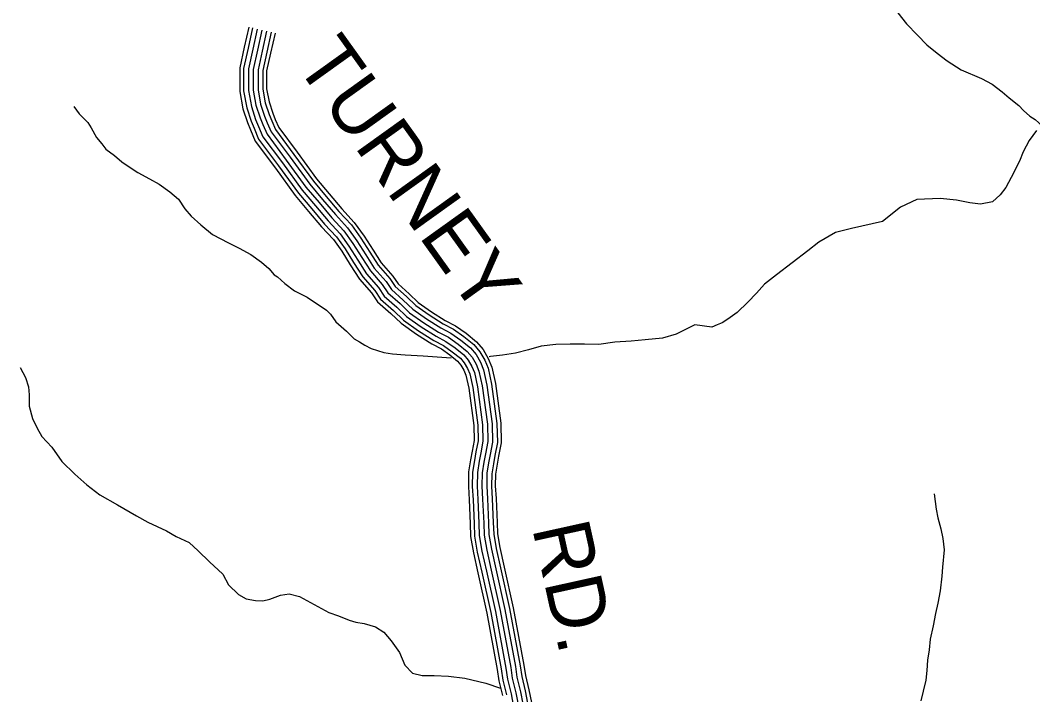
# Model space of a CAD drawing. Extents: x 1788175 to 1969470, y 584502 to 738744.
# Drawn here: x 1927126 to 1933675, y 597822 to 602184 of the extents above; entities that cross this region are included whole.
import ezdxf

# ---------------------------------------------------------------- set-up
doc = ezdxf.new("R2010")
doc.units = 0
for name, color, linetype in [('DESIGN - ROW - Right-of-Way and Easement Labels', 7, 'Continuous'), ('DESIGN - TRANSPORTATION - Text', 7, 'Continuous'), ('SURVEY - TRANSPORTATION - Roads', 7, 'Continuous')]:
    doc.layers.add(name, color=color, linetype=linetype)

msp = doc.modelspace()

# ---------------------------------------------------------------- linework, layer by layer
at = {"layer": 'DESIGN - TRANSPORTATION - Text'}
for points in [[(1932801.5, 602232.6), (1932858.7, 602162), (1932929.9, 602087.3), (1932989.3, 602024.7), (1933056.7, 601972), (1933122.2, 601921.4), (1933211.5, 601862.5), (1933342.9, 601807.2), (1933412.5, 601770.5), (1933476, 601721.9), (1933521.6, 601683.5), (1933585, 601632.8), (1933614.7, 601600.6), (1933656.3, 601564.1), (1933690, 601541.8), (1933737.7, 601499.9)], [(1927473.3, 601626.2), (1927507.8, 601578), (1927562.9, 601522.8), (1927583.6, 601488.4), (1927618, 601426.4), (1927652.5, 601385.1), (1927680, 601350.6), (1927735.1, 601309.3), (1927783.4, 601267.9), (1927824.7, 601240.4), (1927886.7, 601199), (1927962.5, 601157.7), (1928024.5, 601123.3), (1928093.4, 601075), (1928148.5, 601026.8), (1928189.8, 600964.8), (1928231.1, 600916.6), (1928293.2, 600861.5), (1928368.9, 600799.5), (1928472.3, 600744.4), (1928541.2, 600709.9), (1928616.9, 600668.6), (1928685.8, 600620.4), (1928734.1, 600579), (1928768.5, 600537.7), (1928789.2, 600523.9), (1928837.4, 600482.6), (1928899.4, 600434.4), (1928982.1, 600393), (1929106.1, 600310.3), (1929133.6, 600282.8), (1929168.1, 600234.6), (1929237, 600172.6), (1929285.2, 600124.3), (1929319.6, 600103.7), (1929354.1, 600083), (1929395.4, 600062.3), (1929478.1, 600034.8), (1929533.2, 600027.9), (1929615.9, 600021), (1929733, 600014.1), (1929912.1, 600000.3)], [(1933699.3, 601471.7), (1933650.7, 601406.2), (1933612, 601332.5), (1933589.4, 601272.7), (1933536.3, 601167.2), (1933499.7, 601103.6), (1933463.3, 601055.9), (1933414.8, 601010.4), (1933336.7, 600995.2), (1933266.8, 601003.8), (1933181, 601020.7), (1933075.2, 601031.7), (1932925.2, 601025.2), (1932818.8, 600976.2), (1932703.9, 600883.3), (1932501.5, 600837.3), (1932399.3, 600812.3), (1932290.8, 600749.3), (1932220.2, 600694), (1932016.8, 600537.9), (1931940.2, 600476.7), (1931887.6, 600419.2), (1931831.1, 600361.7), (1931762.5, 600294.4), (1931702, 600250.9), (1931665.8, 600227.3), (1931633.7, 600213.6), (1931599.6, 600199.9), (1931489.5, 600215.3)], [(1931489.5, 600215.3), (1931368.1, 600154.4), (1931280.3, 600127.8), (1931168.5, 600117), (1931076.6, 600108.3), (1930970.8, 600101.6), (1930869, 600086.8), (1930775, 600090.2), (1930683.1, 600089.5), (1930589.2, 600086.8), (1930495.4, 600076.2), (1930413.6, 600053.6), (1930329.8, 600031), (1930246, 600018.4), (1930168.1, 600009.8), (1930158.9, 600008.5)], [(1927125.2, 599938.2), (1927159.6, 599874.4), (1927180, 599814.5), (1927182.4, 599762.5), (1927182.9, 599688.4), (1927205.4, 599608.5), (1927235.8, 599546.7), (1927266.2, 599492.8), (1927330.6, 599423.2), (1927395.2, 599329.6), (1927479.7, 599248.2), (1927556.1, 599180.7), (1927640.5, 599115.2), (1927754.8, 599050), (1927877.2, 598978.8), (1927951.4, 598937.3), (1928071.7, 598882.1), (1928133.9, 598846.5), (1928218.1, 598807.1), (1928276.4, 598753.4), (1928348.9, 598681.9), (1928435.3, 598602.4), (1928471.8, 598532.6), (1928538.2, 598471.1), (1928586.3, 598443.4), (1928648.3, 598431.8), (1928694.3, 598430.1), (1928740.2, 598440.5), (1928809.9, 598467), (1928865.8, 598475.4), (1928931.9, 598457.8), (1929122.5, 598355.1), (1929184.6, 598331.5), (1929252.7, 598304), (1929296.7, 598292.3), (1929350.8, 598282.7), (1929422.8, 598261.2), (1929477, 598227.5), (1929525.4, 598169.8), (1929577.9, 598096.1), (1929614.4, 598014.3), (1929662.7, 597962.6), (1929724.8, 597947.1), (1929802.7, 597947.6), (1929896.6, 597942.3), (1930000.6, 597929), (1930136.7, 597897.9), (1930231.1, 597865.5)], [(1933037.3, 599120.6), (1933050.3, 599022.5), (1933061.8, 598966.4), (1933081, 598896.2), (1933092.4, 598832.1), (1933101.7, 598760), (1933090.5, 598648), (1933086, 598590.1), (1933075, 598494.2), (1933060.2, 598414.3), (1933045.5, 598348.4), (1933030.7, 598268.6), (1933011.9, 598182.7), (1933005.2, 598112.8), (1932994.5, 598046.9), (1932989.8, 597978.9), (1932983.2, 597917), (1932966.5, 597845.1), (1932949.9, 597783.3)]]:
    msp.add_lwpolyline(points, dxfattribs=at)
at = {"layer": 'SURVEY - TRANSPORTATION - Roads'}
for points in [[(1928603.9, 602139.9), (1928573.9, 602010.1), (1928545.1, 601875.4), (1928545.1, 601724.4), (1928565.5, 601612.3), (1928595, 601523.6), (1928614.2, 601475.6), (1928645.4, 601402.7), (1928775.8, 601227.5), (1928904.5, 601049.9), (1928991.3, 600947.9), (1929075, 600849.2), (1929151.1, 600766.3), (1929205, 600691.1), (1929260.4, 600603.2), (1929320.7, 600509.8), (1929397.9, 600421.6), (1929437.4, 600363.1), (1929522.8, 600287.4), (1929588.7, 600224.4), (1929688.2, 600153.9), (1929787.5, 600091.4), (1929849.8, 600058.9), (1929904.7, 600020.4), (1929954.4, 599979.8), (1929976.2, 599954.2), (1929995.7, 599920.3), (1930008.8, 599888.9), (1930027, 599804.1), (1930059.6, 599564.3), (1930062, 599466.8), (1930048.3, 599397.3), (1930038.4, 599341.7), (1930025.8, 599264.7), (1930024.2, 599169.1), (1930028.9, 599082.3), (1930035.9, 598929.2), (1930038.7, 598845.8), (1930056.7, 598739.6), (1930086, 598609.7), (1930143.4, 598349.5), (1930211.4, 597984.6), (1930222.2, 597912.4), (1930245.2, 597816.8)], [(1928628.9, 602134.1), (1928599, 602004.5), (1928570.8, 601872.7), (1928570.8, 601726.7), (1928590.4, 601618.7), (1928619.1, 601532.5), (1928637.9, 601485.5), (1928667.9, 601415.6), (1928796.5, 601242.7), (1928924.8, 601065.8), (1929010.9, 600964.6), (1929094.3, 600866.2), (1929171.1, 600782.5), (1929226.4, 600705.4), (1929282.1, 600617), (1929341.3, 600525.3), (1929418.3, 600437.3), (1929456.8, 600380.2), (1929540.3, 600306.3), (1929605.1, 600244.3), (1929702.5, 600175.3), (1929800.4, 600113.7), (1929863.2, 600080.9), (1929920.3, 600040.9), (1929972.4, 599998.3), (1929997.3, 599969.1), (1930018.8, 599931.6), (1930033.4, 599896.6), (1930052.4, 599808.6), (1930085.3, 599566.4), (1930087.8, 599464.6), (1930073.5, 599392.5), (1930063.7, 599337.4), (1930051.4, 599262.4), (1930049.9, 599169.6), (1930054.6, 599083.6), (1930061.6, 598930.2), (1930064.3, 598848.4), (1930082, 598744.6), (1930111.1, 598615.3), (1930168.6, 598354.6), (1930236.8, 597988.9), (1930247.5, 597917.3), (1930270.4, 597822.2)], [(1928659.1, 602127.2), (1928629.3, 601997.8), (1928601.8, 601869.4), (1928601.8, 601729.5), (1928620.5, 601626.4), (1928648.3, 601543.2), (1928666.6, 601497.3), (1928694.9, 601431.2), (1928821.5, 601261.1), (1928949.2, 601085), (1929034.5, 600984.6), (1929117.5, 600886.7), (1929195.2, 600802.1), (1929252.1, 600722.7), (1929308.3, 600633.7), (1929366.1, 600544), (1929442.9, 600456.2), (1929480.3, 600400.8), (1929561.2, 600329.1), (1929624.8, 600268.3), (1929719.7, 600201.1), (1929815.8, 600140.6), (1929879.3, 600107.4), (1929939, 600065.6), (1929994.2, 600020.5), (1930022.8, 599987), (1930046.7, 599945.4), (1930063.1, 599905.9), (1930082.9, 599813.9), (1930116.2, 599568.8), (1930118.9, 599461.9), (1930104, 599386.8), (1930094.3, 599332.2), (1930082.4, 599259.6), (1930080.9, 599170.2), (1930085.6, 599085.2), (1930092.6, 598931.4), (1930095.2, 598851.5), (1930112.4, 598750.6), (1930141.4, 598622), (1930199, 598360.8), (1930267.3, 597994), (1930277.9, 597923.3), (1930300.7, 597828.7), (1930314.8, 597755.1)], [(1928689.3, 602120.2), (1928659.6, 601991.1), (1928632.8, 601866.2), (1928632.8, 601732.3), (1928650.6, 601634.1), (1928677.4, 601553.8), (1928695.2, 601509.2), (1928722, 601446.7), (1928846.5, 601279.4), (1928973.6, 601104.2), (1929058.2, 601004.7), (1929140.8, 600907.2), (1929219.3, 600821.7), (1929277.8, 600740.1), (1929334.4, 600650.4), (1929390.9, 600562.7), (1929467.5, 600475.2), (1929503.8, 600421.4), (1929582.2, 600351.9), (1929644.6, 600292.3), (1929737, 600226.9), (1929831.3, 600167.5), (1929895.5, 600134), (1929957.7, 600090.4), (1930016, 600042.7), (1930048.2, 600004.9), (1930074.5, 599959.1), (1930092.8, 599915.2), (1930113.5, 599819.3), (1930147.2, 599571.3), (1930149.9, 599459.2), (1930134.5, 599381.1), (1930124.9, 599327), (1930113.4, 599256.8), (1930112, 599170.8), (1930116.5, 599086.7), (1930123.6, 598932.7), (1930126.1, 598854.6), (1930142.8, 598756.7), (1930171.7, 598628.8), (1930229.4, 598367), (1930297.9, 597999.2), (1930308.4, 597929.2), (1930331, 597835.3), (1930345.5, 597759.3)], [(1928689.3, 602120.2), (1928659.6, 601991.1), (1928632.8, 601866.2), (1928632.8, 601732.3), (1928650.6, 601634.1), (1928677.4, 601553.8), (1928695.2, 601509.2), (1928722, 601446.7), (1928846.5, 601279.4), (1928973.6, 601104.2), (1929058.2, 601004.7), (1929140.8, 600907.2), (1929219.3, 600821.7), (1929277.8, 600740.1), (1929334.4, 600650.4), (1929390.9, 600562.7), (1929467.5, 600475.2), (1929503.8, 600421.4), (1929582.2, 600351.9), (1929644.6, 600292.3), (1929737, 600226.9), (1929831.3, 600167.5), (1929895.5, 600134), (1929957.7, 600090.4), (1930016, 600042.7), (1930048.2, 600004.9), (1930074.5, 599959.1), (1930092.8, 599915.2), (1930113.5, 599819.3), (1930147.2, 599571.3), (1930149.9, 599459.2), (1930134.5, 599381.1), (1930124.9, 599327), (1930113.4, 599256.8), (1930112, 599170.8), (1930116.5, 599086.7), (1930123.6, 598932.7), (1930126.1, 598854.6), (1930142.8, 598756.7), (1930171.7, 598628.8), (1930229.4, 598367), (1930297.9, 597999.2), (1930308.4, 597929.2), (1930331, 597835.3), (1930345.5, 597759.3)], [(1928719.5, 602113.2), (1928689.8, 601984.4), (1928663.8, 601862.9), (1928663.8, 601735.1), (1928680.8, 601641.8), (1928706.5, 601564.5), (1928723.9, 601521.1), (1928749, 601462.3), (1928871.4, 601297.8), (1928998, 601123.3), (1929081.8, 601024.8), (1929164, 600927.7), (1929243.4, 600841.3), (1929303.6, 600757.4), (1929360.5, 600667.1), (1929415.8, 600581.4), (1929492.1, 600494.2), (1929527.3, 600442), (1929603.2, 600374.7), (1929664.4, 600316.3), (1929754.2, 600252.7), (1929846.8, 600194.4), (1929911.6, 600160.5), (1929976.5, 600115.1), (1930037.8, 600065), (1930073.7, 600022.9), (1930102.4, 599972.8), (1930122.5, 599924.5), (1930144, 599824.6), (1930178.1, 599573.8), (1930181, 599456.6), (1930164.9, 599375.4), (1930155.4, 599321.7), (1930144.3, 599254.1), (1930143, 599171.3), (1930147.5, 599088.3), (1930154.6, 598933.9), (1930157, 598857.7), (1930173.2, 598762.7), (1930201.9, 598635.5), (1930259.8, 598373.1), (1930328.5, 598004.3), (1930338.8, 597935.1), (1930361.3, 597841.8), (1930376.3, 597763.5)], [(1928749.7, 602106.3), (1928720.1, 601977.6), (1928694.8, 601859.6), (1928694.8, 601737.9), (1928710.9, 601649.5), (1928735.6, 601575.1), (1928752.5, 601532.9), (1928776.1, 601477.9), (1928896.4, 601316.1), (1929022.3, 601142.5), (1929105.4, 601044.8), (1929187.3, 600948.2), (1929267.5, 600860.9), (1929329.3, 600774.7), (1929386.7, 600683.7), (1929440.6, 600600.1), (1929516.7, 600513.1), (1929550.8, 600462.6), (1929624.2, 600397.5), (1929684.1, 600340.3), (1929771.4, 600278.5), (1929862.2, 600221.3), (1929927.8, 600187), (1929995.2, 600139.8), (1930059.6, 600087.2), (1930099.2, 600040.8), (1930130.3, 599986.5), (1930152.2, 599933.8), (1930174.6, 599830), (1930209.1, 599576.3), (1930212.1, 599453.9), (1930195.4, 599369.6), (1930186, 599316.5), (1930175.3, 599251.3), (1930174, 599171.9), (1930178.5, 599089.8), (1930185.5, 598935.1), (1930188, 598860.8), (1930203.6, 598768.7), (1930232.2, 598642.3), (1930290.2, 598379.3), (1930359.1, 598009.4), (1930369.3, 597941.1), (1930391.6, 597848.4), (1930407, 597767.7)], [(1928773.8, 602100.7), (1928744.2, 601972.3), (1928719.5, 601857), (1928719.5, 601740.1), (1928734.9, 601655.7), (1928758.9, 601583.6), (1928775.4, 601542.4), (1928797.7, 601490.3), (1928916.4, 601330.8), (1929041.8, 601157.8), (1929124.3, 601060.8), (1929205.8, 600964.6), (1929286.7, 600876.5), (1929349.8, 600788.5), (1929407.5, 600697), (1929460.4, 600615), (1929536.3, 600528.2), (1929569.5, 600479), (1929641, 600415.7), (1929699.9, 600359.4), (1929785.2, 600299), (1929874.6, 600242.8), (1929940.6, 600208.2), (1930010.1, 600159.6), (1930076.9, 600105), (1930119.4, 600055.1), (1930152.5, 599997.5), (1930175.9, 599941.2), (1930198.9, 599834.2), (1930233.7, 599578.2), (1930236.9, 599451.8), (1930219.7, 599365.1), (1930210.3, 599312.4), (1930200, 599249.1), (1930198.7, 599172.4), (1930203.1, 599091.1), (1930210.2, 598936), (1930212.6, 598863.3), (1930227.9, 598773.5), (1930256.3, 598647.6), (1930314.4, 598384.2), (1930383.4, 598013.5), (1930393.6, 597945.8), (1930415.8, 597853.6), (1930431.6, 597771)]]:
    msp.add_lwpolyline(points, dxfattribs=at)

# ---------------------------------------------------------------- texts
at = {"layer": 'DESIGN - ROW - Right-of-Way and Easement Labels'}
for s, rotation, p in [('TURNEY', 305.62829, (1928897.7, 601906.4)), ('RD.', 282.4413, (1930436, 598901.8))]:
    msp.add_text(s, height=370, rotation=rotation, dxfattribs=at).set_placement(p)

doc.saveas('drawing.dxf')
